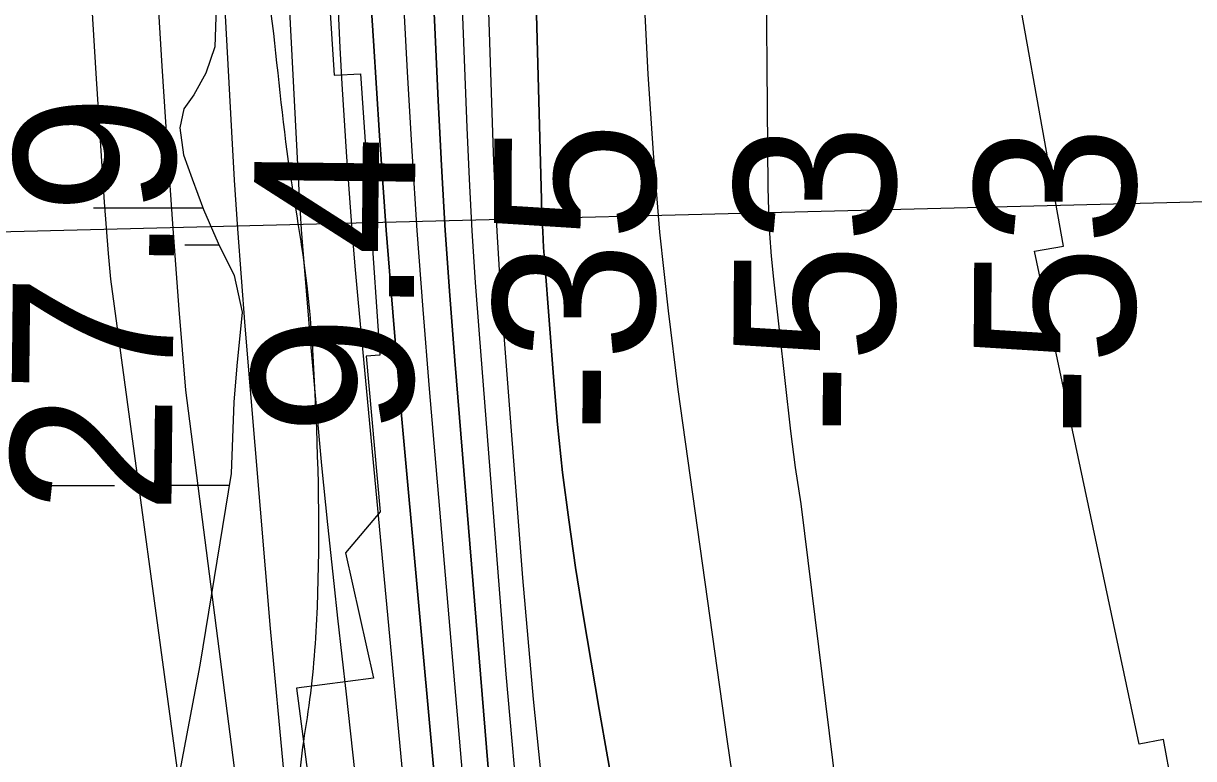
# Model space of a CAD drawing. Extents: x 3297716 to 3335574, y 688621 to 713991.
# Drawn here: x 3322268.8 to 3322755.9, y 711605.8 to 711911.6 of the extents above; entities that cross this region are included whole.
import ezdxf

# ---------------------------------------------------------------- set-up
doc = ezdxf.new("R2010")
doc.units = 0
for name, color, linetype in [('V-RIVR-EDGE', 7, 'Continuous'), ('V-RIVR-RANG', 7, 'Continuous'), ('V-RRAP-RVMT', 7, 'Continuous'), ('V-SITE-VEGE', 7, 'Continuous'), ('V-TOPO-DPTH', 7, 'Continuous'), ('V-TOPO-MAJR', 7, 'Continuous'), ('V-TOPO-MINR', 7, 'Continuous'), ('V-TOPO-WATR', 7, 'Continuous'), ('V-UTIL-LINE', 7, 'Continuous'), ('V-WETL-SWMP', 7, 'Continuous')]:
    doc.layers.add(name, color=color, linetype=linetype)

msp = doc.modelspace()

# ---------------------------------------------------------------- linework, layer by layer
at = {"layer": 'V-RIVR-EDGE'}
msp.add_spline([(3322364.99, 712205.12), (3322362.46, 712194.97), (3322352.43, 712158.52), (3322339.05, 712111.71), (3322335.7, 712097.63), (3322335.26, 712089.76), (3322335.24, 712081.05), (3322341.01, 712066.12), (3322354.54, 712007.23), (3322363.96, 711963.27), (3322371.32, 711919.73), (3322379.03, 711854.22), (3322386.78, 711802.39), (3322389.99, 711760.11), (3322391.01, 711668.92), (3322387.59, 711627.89), (3322384.64, 711608), (3322381.64, 711568.22), (3322378.27, 711547.5), (3322372.01, 711530.94), (3322369.5, 711519.34), (3322368.63, 711504.42), (3322371.9, 711483.69), (3322383.42, 711448.43), (3322398.66, 711411.5), (3322413.46, 711361.31), (3322426.2, 711317.35), (3322438.95, 711276.7), (3322465.29, 711204.1), (3322489.17, 711136.48), (3322500.29, 711109.51), (3322506.05, 711092.5), (3322508.48, 711069.7), (3322510.47, 711035.7), (3322509.53, 710991.77), (3322507.38, 710958.2), (3322504.41, 710931.27), (3322503.88, 710886.51), (3322505.47, 710856.24), (3322506.6, 710810.65), (3322523.47, 710759.63), (3322543.63, 710700.3), (3322548.95, 710672.11), (3322550.11, 710641.02), (3322548.36, 710603.3), (3322545.82, 710581.34), (3322539.56, 710563.12), (3322537.88, 710556.49), (3322537.05, 710552.35), (3322537.03, 710544.06), (3322538.66, 710536.6), (3322543.62, 710529.54), (3322550.26, 710531.59), (3322552.74, 710530.76), (3322553.56, 710527.85), (3322552.72, 710522.47), (3322549.39, 710516.67), (3322538.58, 710501.36), (3322522.78, 710482.75), (3322511.55, 710465.37), (3322496.56, 710440.12), (3322492.81, 710428.94), (3322491.12, 710417.76), (3322491.09, 710406.98), (3322491.08, 710402.01), (3322489, 710397.45), (3322486.49, 710391.24), (3322488.14, 710387.09), (3322492.27, 710381.28), (3322500.95, 710371.72), (3322505.49, 710361.77), (3322509.2, 710353.05), (3322513.33, 710347.65), (3322522.02, 710343.07), (3322528.65, 710343.06), (3322533.63, 710342.63), (3322536.93, 710339.31), (3322543.55, 710335.14), (3322544.37, 710328.92), (3322548.09, 710327.26), (3322557.63, 710328.89), (3322561.36, 710328.88), (3322563.83, 710322.66), (3322565.05, 710310.64), (3322563.38, 710307.32), (3322558.4, 710303.19), (3322555.07, 710299.88), (3322555.89, 710294.08), (3322562.9, 710282.04), (3322564.13, 710275.41), (3322563.7, 710269.19), (3322565.34, 710259.65), (3322569.04, 710248.04), (3322568.2, 710245.14), (3322568.19, 710241.41), (3322569.01, 710238.09), (3322571.48, 710231.45), (3322569.81, 710224.41), (3322571.46, 710220.26), (3322576.82, 710209.06), (3322579.68, 710194.54), (3322583.37, 710177.96), (3322584.97, 710153.91), (3322584.49, 710129.46), (3322579.42, 710088.85), (3322576.04, 710062.33), (3322571.81, 710027.11), (3322566.37, 710005.99), (3322566.75, 709993.97), (3322563.8, 709972.84), (3322560.4, 709938.86), (3322559.5, 709911.09), (3322560.69, 709890.36), (3322561.09, 709882.48), (3322560.25, 709879.17), (3322557.33, 709870.47), (3322556.08, 709867.58), (3322555.66, 709864.67), (3322561.03, 709860.52), (3322562.26, 709853.47), (3322562.24, 709846.42), (3322559.74, 709840.62), (3322552.26, 709830.7), (3322547.69, 709827.39), (3322543.54, 709827.82), (3322538.55, 709819.12), (3322537.7, 709812.91), (3322539.34, 709805.03), (3322544.71, 709798.38), (3322550.51, 709796.3), (3322550.93, 709797.95), (3322553.01, 709800.85), (3322555.5, 709801.26), (3322556.74, 709798.77), (3322559.19, 709784.26), (3322561.65, 709774.3), (3322563.29, 709766.42), (3322565.77, 709763.52), (3322569.08, 709762.26), (3322568.22, 709748.17), (3322567.79, 709744.86), (3322563.23, 709744.87), (3322561.95, 709730.37), (3322558.59, 709709.24), (3322556.49, 709700.12), (3322553.95, 709678.16), (3322552.28, 709674.85), (3322548.54, 709669.06), (3322546.86, 709659.53), (3322546.41, 709647.51), (3322543.45, 709621.4), (3322542.17, 709607.73), (3322540.07, 709594.88), (3322536.28, 709574.17), (3322535.02, 709565.47), (3322534.57, 709552.21), (3322535.79, 709541.01), (3322534.54, 709537.28), (3322529.13, 709531.08), (3322525.37, 709519.48), (3322521.19, 709505.4), (3322521.18, 709501.67), (3322528.2, 709490.88), (3322529.84, 709480.93), (3322528.96, 709461.86), (3322524.37, 709449.85), (3322523.95, 709445.3), (3322524.35, 709440.74), (3322528.07, 709436.58), (3322535.07, 709418.74), (3322539.56, 709388.06), (3322541.16, 709365.67), (3322541.14, 709358.63), (3322544.84, 709344.52), (3322543.99, 709335.82), (3322543.98, 709331.68), (3322545.21, 709326.29), (3322547.68, 709322.96), (3322548.49, 709314.26), (3322551.35, 709295.18), (3322551.33, 709287.31), (3322553.79, 709276.11), (3322555.84, 709267.82), (3322554.16, 709261.19), (3322554.13, 709249.17), (3322554.51, 709235.91), (3322554.07, 709221.81), (3322554.04, 709210.21), (3322556.9, 709194.87), (3322557.7, 709182.84), (3322555.6, 709172.07), (3322552.25, 709158.4), (3322550.57, 709150.95), (3322552.6, 709131.87), (3322552.58, 709123.17), (3322550.46, 709104.94), (3322549.15, 709079.24), (3322547.03, 709058.11), (3322545.75, 709044.44), (3322545.73, 709036.56), (3322545.28, 709021.23), (3322543.57, 709000.51), (3322541.86, 708980.2), (3322541.39, 708954.92), (3322543.4, 708933.36), (3322540.47, 708918.86), (3322544.98, 708901.85), (3322547.43, 708885.68), (3322547.41, 708878.64), (3322545.32, 708869.94), (3322545.3, 708863.31), (3322551.51, 708858.32), (3322551.49, 708850.44), (3322554.33, 708825.57), (3322555.92, 708796.55), (3322557.09, 708769.6), (3322556.64, 708754.27), (3322561.6, 708746.8), (3322561.58, 708739.75), (3322561.12, 708721.51), (3322558.99, 708698.31), (3322556.49, 708693.76), (3322556.05, 708683.39), (3322556.84, 708668.89), (3322559.31, 708659.35), (3322558.43, 708639.04), (3322556.32, 708624.54), (3322557.11, 708607.54), (3322557.89, 708588.89), (3322554.89, 708548.28), (3322552.3, 708509.73), (3322550.54, 708467.88), (3322547.98, 708437.21), (3322545.83, 708403.64), (3322542.03, 708377.95), (3322537.42, 708356.41), (3322537.79, 708340.25), (3322537.75, 708324.08), (3322539.37, 708307.5), (3322544.3, 708291.74), (3322549.24, 708274.73), (3322554.17, 708256.89), (3322557.42, 708232.43), (3322559.41, 708196.37), (3322557.7, 708178.96), (3322555.59, 708162.39), (3322553.89, 708145.81), (3322550.56, 708140.02), (3322546.82, 708134.23), (3322546.39, 708130.08), (3322550.09, 708118.88), (3322550.08, 708113.08), (3322548.82, 708106.86), (3322545.48, 708096.51), (3322546.29, 708087.8), (3322546.68, 708080.34), (3322551.22, 708069.14), (3322550.79, 708063.34), (3322554.03, 708033.49), (3322555.64, 708012.76), (3322556.44, 708002.81), (3322559.75, 708002.39), (3322562.65, 708000.72), (3322561.4, 707998.65), (3322559.32, 707995.34), (3322558.89, 707989.96), (3322560.93, 707975.86), (3322561.3, 707958.45), (3322560.83, 707934), (3322559.14, 707922.39), (3322559.54, 707914.93), (3322559.91, 707897.94), (3322563.18, 707880.94), (3322566.82, 707842.79), (3322570.09, 707822.89), (3322575, 707799.67), (3322576.21, 707785.57), (3322579.08, 707772.72), (3322585.25, 707751.56), (3322584.81, 707744.1), (3322582.3, 707731.26), (3322582.28, 707723.8), (3322585.16, 707715.5), (3322590.52, 707706.37), (3322595.47, 707697.24), (3322596.28, 707688.95), (3322602.87, 707671.94), (3322604.09, 707662.4), (3322604.49, 707655.35), (3322606.49, 707625.09), (3322606.83, 707594.83), (3322606.8, 707582.81), (3322609.26, 707574.1), (3322615.47, 707568.7), (3322615.46, 707566.63), (3322614.2, 707561.24), (3322610.04, 707555.04), (3322610.86, 707548.4), (3322615.37, 707530.57), (3322620.31, 707515.63), (3322629.78, 707489.91), (3322645.04, 707459.62), (3322665.68, 707425.99), (3322676.82, 707406.9), (3322680.55, 707403.57), (3322685.93, 707403.56), (3322687.59, 707402.73), (3322686.72, 707386.98), (3322685.86, 707372.47), (3322684.18, 707365.43), (3322680.85, 707359.64), (3322679.18, 707355.08), (3322679.17, 707348.45), (3322686.18, 707336.83), (3322686.17, 707332.68), (3322679.46, 707298.3), (3322677.36, 707286.7), (3322675.69, 707283.39), (3322652.87, 707273.49), (3322627.97, 707261.12), (3322614.27, 707252.45), (3322610.53, 707249.14), (3322607.61, 707242.11), (3322606.31, 707220.14), (3322607.1, 707200.66), (3322607.91, 707195.27), (3322610.81, 707194.02), (3322615.36, 707189.03), (3322616.16, 707180.33), (3322620.7, 707169.12), (3322627.29, 707155.43), (3322632.66, 707145.47), (3322645.47, 707129.27), (3322656.61, 707110.18), (3322657.42, 707102.3), (3322662.39, 707100.22), (3322668.18, 707096.89), (3322678.11, 707087.74), (3322682.23, 707077.79), (3322683.44, 707064.93), (3322690.45, 707051.65), (3322697.04, 707032.98), (3322704.9, 707025.5), (3322712.34, 707018.85), (3322723.92, 707010.54), (3322739.25, 707004.7), (3322741.73, 707002.2), (3322742.54, 706997.64), (3322744.16, 706979.4), (3322740.39, 706966.15), (3322738.72, 706959.52), (3322739.11, 706951.64), (3322742.83, 706944.59), (3322755.65, 706933.78), (3322761.85, 706925.89), (3322765.14, 706917.18), (3322765.96, 706913.44), (3322771.76, 706909.7), (3322774.23, 706906.38), (3322770.48, 706896.44), (3322766.75, 706895.2), (3322763.83, 706888.99), (3322762.97, 706876.15), (3322762.92, 706855.84)], degree=3, dxfattribs=at)
at = {"layer": 'V-RRAP-RVMT'}
for p, q in [((3322388.43, 712042.99), (3322398.15, 711890.07)), ((3322701.74, 711818.99), (3322684.19, 711916.56)), ((3322398.15, 711890.07), (3322409.09, 711890.7)), ((3322409.09, 711890.7), (3322417.21, 711773.6)), ((3322689.71, 711816.82), (3322701.74, 711818.99)), ((3322733.21, 711611.76), (3322689.71, 711816.82)), ((3322417.21, 711773.6), (3322411.53, 711773.13)), ((3322411.53, 711773.13), (3322417.26, 711708.4)), ((3322417.26, 711708.4), (3322402.86, 711691.44)), ((3322402.86, 711691.44), (3322414.52, 711639.24)), ((3322414.52, 711639.24), (3322382.51, 711635.11)), ((3322382.51, 711635.11), (3322400.28, 711496.98)), ((3322743.32, 711613.75), (3322733.21, 711611.76)), ((3322762.72, 711511.08), (3322743.32, 711613.75))]:
    msp.add_line(p, q, dxfattribs=at)
at = {"layer": 'V-SITE-VEGE'}
for p, q in [((3322349.08, 711918.36), (3322348.43, 711901.92)), ((3322348.43, 711901.92), (3322344.7, 711890.87)), ((3322344.7, 711890.87), (3322339.73, 711881.84)), ((3322339.73, 711881.84), (3322335.55, 711876.08)), ((3322335.55, 711876.08), (3322333.92, 711868.24)), ((3322333.92, 711868.24), (3322335.45, 711856.98)), ((3322335.45, 711856.98), (3322339.01, 711846.96)), ((3322339.01, 711846.96), (3322343.77, 711834.26)), ((3322343.77, 711834.26), (3322349.8, 711820.18)), ((3322349.8, 711820.18), (3322356.52, 711806.74)), ((3322356.52, 711806.74), (3322359.86, 711791.46)), ((3322359.86, 711791.46), (3322357.66, 711769.15)), ((3322357.66, 711769.15), (3322356.4, 711754.05)), ((3322356.4, 711754.05), (3322355.23, 711724.45)), ((3322355.23, 711724.45), (3322342.18, 711644.61)), ((3322342.18, 711644.61), (3322332.18, 711591.65))]:
    msp.add_line(p, q, dxfattribs=at)
at = {"layer": 'V-TOPO-DPTH'}
for points in [[(3322399.95, 712205.15), (3322364.5, 712205.12), (3322364.65, 712201.98), (3322383.62, 711839.65), (3322384.01, 711832.77), (3322384.45, 711825.89), (3322384.95, 711819.02), (3322385.49, 711812.16), (3322388.44, 711776.77), (3322390.59, 711752.22), (3322392.88, 711727.69), (3322395.36, 711703.17), (3322397.98, 711678.67), (3322399.59, 711664.26), (3322403.09, 711632.56), (3322406.56, 711600.86), (3322409.99, 711569.15), (3322413.4, 711537.44), (3322439.3, 711294.67), (3322448.63, 711207.08), (3322457.93, 711119.48), (3322467.19, 711031.88)], [(3322399.95, 712205.15), (3322426.57, 712205.18), (3322428.74, 712156.13), (3322441.42, 711879.54), (3322442.81, 711852.47), (3322444.4, 711825.42), (3322446.27, 711798.38), (3322448.35, 711771.35), (3322462.27, 711601.89), (3322469.94, 711518.68), (3322478.71, 711435.6), (3322489.14, 711352.71), (3322500.67, 711269.95), (3322514.75, 711175.67), (3322520.16, 711140.16), (3322525.69, 711104.66)], [(3322501.95, 711054.79), (3322485.79, 711172.78), (3322470.91, 711290.93), (3322457.93, 711409.29), (3322446.23, 711527.81), (3322426.37, 711747.04), (3322422.98, 711786.33), (3322419.84, 711825.64), (3322417.04, 711864.97), (3322414.49, 711904.32), (3322413.45, 711921.36), (3322410.7, 711969.25), (3322408.13, 712017.16), (3322405.83, 712065.07), (3322403.73, 712113), (3322399.95, 712205.15)], [(3322501.95, 711054.79), (3322485.79, 711172.78), (3322470.91, 711290.93), (3322457.93, 711409.29), (3322446.23, 711527.81), (3322426.37, 711747.04), (3322422.98, 711786.33), (3322419.84, 711825.64), (3322417.04, 711864.97), (3322414.49, 711904.32), (3322413.45, 711921.36), (3322410.7, 711969.25), (3322408.13, 712017.16), (3322405.83, 712065.07), (3322403.73, 712113), (3322399.95, 712205.15)], [(3322525.69, 711104.66), (3322520.16, 711140.16), (3322514.75, 711175.67), (3322500.67, 711269.95), (3322489.14, 711352.71), (3322478.71, 711435.6), (3322469.94, 711518.68), (3322462.27, 711601.89), (3322448.35, 711771.35), (3322446.27, 711798.38), (3322444.4, 711825.42), (3322442.81, 711852.47), (3322441.42, 711879.54), (3322428.74, 712156.13), (3322426.57, 712205.18), (3322452.75, 712205.21)], [(3322478.42, 712205.23), (3322452.75, 712205.21), (3322464.37, 711857.84), (3322465.02, 711841.53), (3322465.81, 711825.22), (3322466.81, 711808.93), (3322467.95, 711792.64), (3322476.48, 711680.99), (3322480.91, 711630.57), (3322486.11, 711580.25), (3322492.46, 711530.06), (3322499.57, 711479.95), (3322507.41, 711429.94), (3322515.44, 711379.95), (3322523.75, 711330.02), (3322532.26, 711280.11), (3322536.75, 711254.21), (3322547.08, 711191.3), (3322556.65, 711128.28), (3322565.08, 711065.1)], [(3322452.75, 712205.21), (3322464.37, 711857.84), (3322465.02, 711841.53), (3322465.81, 711825.22), (3322466.81, 711808.93), (3322467.95, 711792.64), (3322476.48, 711680.99), (3322480.91, 711630.57), (3322486.11, 711580.25), (3322492.46, 711530.06), (3322499.57, 711479.95), (3322507.41, 711429.94), (3322515.44, 711379.95), (3322523.75, 711330.02), (3322532.26, 711280.11), (3322536.75, 711254.21), (3322547.08, 711191.3), (3322556.65, 711128.28), (3322565.08, 711065.1)], [(3322516.98, 712205.27), (3322478.42, 712205.23), (3322478.41, 712204.09), (3322478.54, 712140.9), (3322479.02, 712077.72), (3322480.05, 712014.55), (3322481.44, 711951.38), (3322484.41, 711838.39), (3322484.64, 711831.72), (3322484.93, 711825.05), (3322485.32, 711818.39), (3322485.78, 711811.72), (3322489.38, 711764.62), (3322491.14, 711744.72), (3322493.22, 711724.87), (3322495.78, 711705.07), (3322498.66, 711685.3), (3322501.84, 711665.58), (3322505.1, 711645.87), (3322508.49, 711626.18), (3322511.95, 711606.5), (3322536.43, 711470.02)], [(3322536.43, 711470.02), (3322511.95, 711606.5), (3322508.49, 711626.18), (3322505.1, 711645.87), (3322501.84, 711665.58), (3322498.66, 711685.3), (3322495.78, 711705.07), (3322493.22, 711724.87), (3322491.14, 711744.72), (3322489.38, 711764.62), (3322485.78, 711811.72), (3322485.32, 711818.39), (3322484.93, 711825.05), (3322484.64, 711831.72), (3322484.41, 711838.39), (3322481.44, 711951.38), (3322480.05, 712014.55), (3322479.02, 712077.72), (3322478.54, 712140.9), (3322478.41, 712204.09), (3322478.42, 712205.23)], [(3322666.25, 709958.24), (3322665.07, 709987.22), (3322664.44, 710016.21), (3322664.17, 710045.22), (3322664.28, 710741.66), (3322664.2, 710754.76), (3322664.01, 710767.86), (3322663.65, 710780.95), (3322663.18, 710794.05), (3322599.6, 711367.02), (3322589.6, 711428.66), (3322579.91, 711490.34), (3322570.69, 711552.09), (3322561.78, 711613.89), (3322541.38, 711759.38), (3322537.24, 711792.06), (3322533.68, 711824.78), (3322531, 711857.59), (3322528.91, 711890.46), (3322523.62, 711995.36), (3322520.06, 712080.74), (3322517.48, 712166.14), (3322516.98, 712205.27), (3323399.58, 712206.17)], [(3322666.25, 709958.24), (3322665.07, 709987.22), (3322664.44, 710016.21), (3322664.17, 710045.22), (3322664.28, 710741.66), (3322664.2, 710754.76), (3322664.01, 710767.86), (3322663.65, 710780.95), (3322663.18, 710794.05), (3322599.6, 711367.02), (3322589.6, 711428.66), (3322579.91, 711490.34), (3322570.69, 711552.09), (3322561.78, 711613.89), (3322541.38, 711759.38), (3322537.24, 711792.06), (3322533.68, 711824.78), (3322531, 711857.59), (3322528.91, 711890.46), (3322523.62, 711995.36), (3322520.06, 712080.74), (3322517.48, 712166.14), (3322516.98, 712205.27)]]:
    msp.add_lwpolyline(points, dxfattribs=at)
at = {"layer": 'V-TOPO-MAJR'}
for points in [[(3322279.75, 712205.03), (3322298.97, 711890.75), (3322299.63, 711880.05), (3322300.31, 711869.35), (3322301, 711858.66), (3322301.71, 711847.96), (3322302.46, 711837.27), (3322303.25, 711826.58), (3322304.09, 711815.9), (3322304.98, 711805.22), (3322427.71, 710902.26)], [(3322749.03, 709876.07), (3322720.35, 710358.59), (3322716.62, 710426.71), (3322713.32, 710494.84), (3322710.66, 710563), (3322708.43, 710631.19), (3322706.47, 710701.08), (3322705.41, 710734.32), (3322704.18, 710767.56), (3322702.7, 710800.79), (3322701.05, 710834.01), (3322592.48, 711711.74), (3322590.23, 711726.83), (3322588.29, 711741.96), (3322581.14, 711805.25), (3322580.22, 711814.76), (3322579.49, 711824.28), (3322579.06, 711833.82), (3322578.83, 711843.37), (3322577.77, 711961.11), (3322578.72, 712029.43), (3322581.73, 712097.62), (3322587.83, 712165.6), (3322592.62, 712205.35)]]:
    msp.add_lwpolyline(points, dxfattribs=at)
at = {"layer": 'V-TOPO-MINR'}
for points in [[(3322307.94, 712205.06), (3322308.77, 712190.17), (3322312.94, 712117.4), (3322317.24, 712044.63), (3322321.63, 711971.86), (3322326.4, 711893.81), (3322328.59, 711860.08), (3322330.93, 711826.37), (3322333.5, 711792.68), (3322336.24, 711759), (3322452.97, 710854.14), (3322458.17, 710791.13), (3322459, 710780.22), (3322459.75, 710769.31), (3322460.38, 710758.39), (3322460.91, 710747.47), (3322477.39, 710368.34), (3322480.84, 710285.22), (3322484.07, 710202.09), (3322486.99, 710118.95), (3322489.69, 710035.8), (3322493.5, 709911.07)], [(3322336.91, 712205.09), (3322355.39, 711866.58), (3322356.58, 711846.35), (3322357.89, 711826.13), (3322359.38, 711805.93), (3322360.99, 711785.73), (3322371.55, 711659.94), (3322377.26, 711599.17), (3322383.76, 711538.48), (3322391.46, 711477.94), (3322399.95, 711417.49), (3322408.82, 711357.08), (3322417.39, 711296.63), (3322425.52, 711236.12), (3322433.35, 711175.57), (3322436.64, 711149.3), (3322444.26, 711086.07)], [(3322364.5, 712205.12), (3322364.65, 712201.98), (3322383.62, 711839.65), (3322384.01, 711832.77), (3322384.45, 711825.89), (3322384.95, 711819.02), (3322385.49, 711812.16), (3322388.44, 711776.77), (3322390.59, 711752.22), (3322392.88, 711727.69), (3322395.36, 711703.17), (3322397.98, 711678.67), (3322399.59, 711664.26), (3322403.09, 711632.56), (3322406.56, 711600.86), (3322409.99, 711569.15), (3322413.4, 711537.44), (3322439.3, 711294.67), (3322448.63, 711207.08), (3322457.93, 711119.48), (3322467.19, 711031.88)], [(3322387.13, 712205.14), (3322399.81, 711916.77), (3322400.53, 711901.58), (3322401.33, 711886.4), (3322402.25, 711871.22), (3322403.24, 711856.05), (3322404.34, 711840.88), (3322405.52, 711825.72), (3322406.81, 711810.58), (3322408.18, 711795.43), (3322442.33, 711432.53), (3322453.27, 711321.74), (3322464.89, 711211.01), (3322477.53, 711100.4)], [(3322413.06, 712205.17), (3322415.19, 712155.75), (3322419.12, 712073.17), (3322423.3, 711990.6), (3322428.54, 711891.48), (3322430.45, 711858.5), (3322432.58, 711825.52), (3322435.03, 711792.57), (3322437.7, 711759.64), (3322454.52, 711564.19), (3322464.09, 711463.66), (3322474.87, 711363.26), (3322487.47, 711263.08), (3322501.28, 711163.04), (3322524.59, 711004.83)], [(3322426.57, 712205.18), (3322428.74, 712156.13), (3322441.42, 711879.54), (3322442.81, 711852.47), (3322444.4, 711825.42), (3322446.27, 711798.38), (3322448.35, 711771.35), (3322462.27, 711601.89), (3322469.94, 711518.68), (3322478.71, 711435.6), (3322489.14, 711352.71), (3322500.67, 711269.95), (3322514.75, 711175.67), (3322520.16, 711140.16), (3322525.69, 711104.66)], [(3322440.12, 712205.19), (3322453.37, 711868.32), (3322454.34, 711846.81), (3322455.48, 711825.32), (3322456.87, 711803.83), (3322458.44, 711782.36), (3322469.58, 711640.85), (3322475.54, 711574.33), (3322482.46, 711507.93), (3322490.8, 711441.69), (3322500.1, 711375.56), (3322505.09, 711342.63), (3322512.74, 711293.07), (3322520.58, 711243.54), (3322528.69, 711194.05), (3322536.98, 711144.6), (3322544.95, 711095.1)], [(3322452.75, 712205.21), (3322464.37, 711857.84), (3322465.02, 711841.53), (3322465.81, 711825.22), (3322466.81, 711808.93), (3322467.95, 711792.64), (3322476.48, 711680.99), (3322480.91, 711630.57), (3322486.11, 711580.25), (3322492.46, 711530.06), (3322499.57, 711479.95), (3322507.41, 711429.94), (3322515.44, 711379.95), (3322523.75, 711330.02), (3322532.26, 711280.11), (3322536.75, 711254.21), (3322547.08, 711191.3), (3322556.65, 711128.28), (3322565.08, 711065.1)], [(3322478.42, 712205.23), (3322478.41, 712204.09), (3322478.54, 712140.9), (3322479.02, 712077.72), (3322480.05, 712014.55), (3322481.44, 711951.38), (3322484.41, 711838.39), (3322484.64, 711831.72), (3322484.93, 711825.05), (3322485.32, 711818.39), (3322485.78, 711811.72), (3322489.38, 711764.62), (3322491.14, 711744.72), (3322493.22, 711724.87), (3322495.78, 711705.07), (3322498.66, 711685.3), (3322501.84, 711665.58), (3322505.1, 711645.87), (3322508.49, 711626.18), (3322511.95, 711606.5), (3322536.43, 711470.02)], [(3322666.25, 709958.24), (3322665.07, 709987.22), (3322664.44, 710016.21), (3322664.17, 710045.22), (3322664.28, 710741.66), (3322664.2, 710754.76), (3322664.01, 710767.86), (3322663.65, 710780.95), (3322663.18, 710794.05), (3322599.6, 711367.02), (3322589.6, 711428.66), (3322579.91, 711490.34), (3322570.69, 711552.09), (3322561.78, 711613.89), (3322541.38, 711759.38), (3322537.24, 711792.06), (3322533.68, 711824.78), (3322531, 711857.59), (3322528.91, 711890.46), (3322523.62, 711995.36), (3322520.06, 712080.74), (3322517.48, 712166.14), (3322516.98, 712205.27)]]:
    msp.add_lwpolyline(points, dxfattribs=at)
at = {"layer": 'V-TOPO-WATR'}
msp.add_lwpolyline([(3322399.95, 712205.15), (3322403.73, 712113), (3322405.83, 712065.07), (3322408.13, 712017.16), (3322410.7, 711969.25), (3322413.45, 711921.36), (3322414.49, 711904.32), (3322417.04, 711864.97), (3322419.84, 711825.64), (3322422.98, 711786.33), (3322426.37, 711747.04), (3322446.23, 711527.81), (3322457.93, 711409.29), (3322470.91, 711290.93), (3322485.79, 711172.78), (3322501.95, 711054.79)], dxfattribs=at)
at = {"layer": 'V-UTIL-LINE'}
msp.add_line((3322219.98, 711823.9), (3325517.12, 711906.67), dxfattribs=at)
at = {"layer": 'V-WETL-SWMP'}
for p, q in [((3322349.09, 711918.36), (3322348.43, 711901.92)), ((3322348.43, 711901.92), (3322344.7, 711890.87)), ((3322344.7, 711890.87), (3322339.74, 711881.84)), ((3322339.74, 711881.84), (3322335.56, 711876.08)), ((3322335.56, 711876.08), (3322333.93, 711868.24)), ((3322333.93, 711868.24), (3322335.46, 711856.98)), ((3322335.46, 711856.98), (3322339.01, 711846.96)), ((3322339.01, 711846.96), (3322343.77, 711834.26)), ((3322297.99, 711834.88), (3322343.53, 711834.92)), ((3322343.77, 711834.26), (3322349.8, 711820.18)), ((3322349.8, 711820.18), (3322356.51, 711806.74)), ((3322336, 711819.48), (3322350.15, 711819.49)), ((3322356.51, 711806.74), (3322359.86, 711791.46)), ((3322359.86, 711791.46), (3322357.66, 711769.15)), ((3322357.66, 711769.15), (3322356.4, 711754.05)), ((3322356.4, 711754.05), (3322355.22, 711724.46)), ((3322355.22, 711724.46), (3322342.18, 711644.61)), ((3322274.67, 711719.43), (3322306.67, 711719.46)), ((3322322.67, 711719.47), (3322354.41, 711719.5)), ((3322342.18, 711644.61), (3322332.17, 711591.65))]:
    msp.add_line(p, q, dxfattribs=at)

# ---------------------------------------------------------------- texts
at = {"layer": 'V-RIVR-RANG'}
for s, rotation, p in [('27.9', 89.3783, (3322330.34, 711707.29)), ('-35', 89.6585, (3322531.12, 711741.11)), ('-53', 89.6585, (3322631.12, 711740.27)), ('-53', 89.6585, (3322731.12, 711739.43)), ('9.4', 89.3783, (3322430.69, 711739.95))]:
    msp.add_text(s, height=67, rotation=rotation, dxfattribs=at).set_placement(p)

doc.saveas('drawing.dxf')
